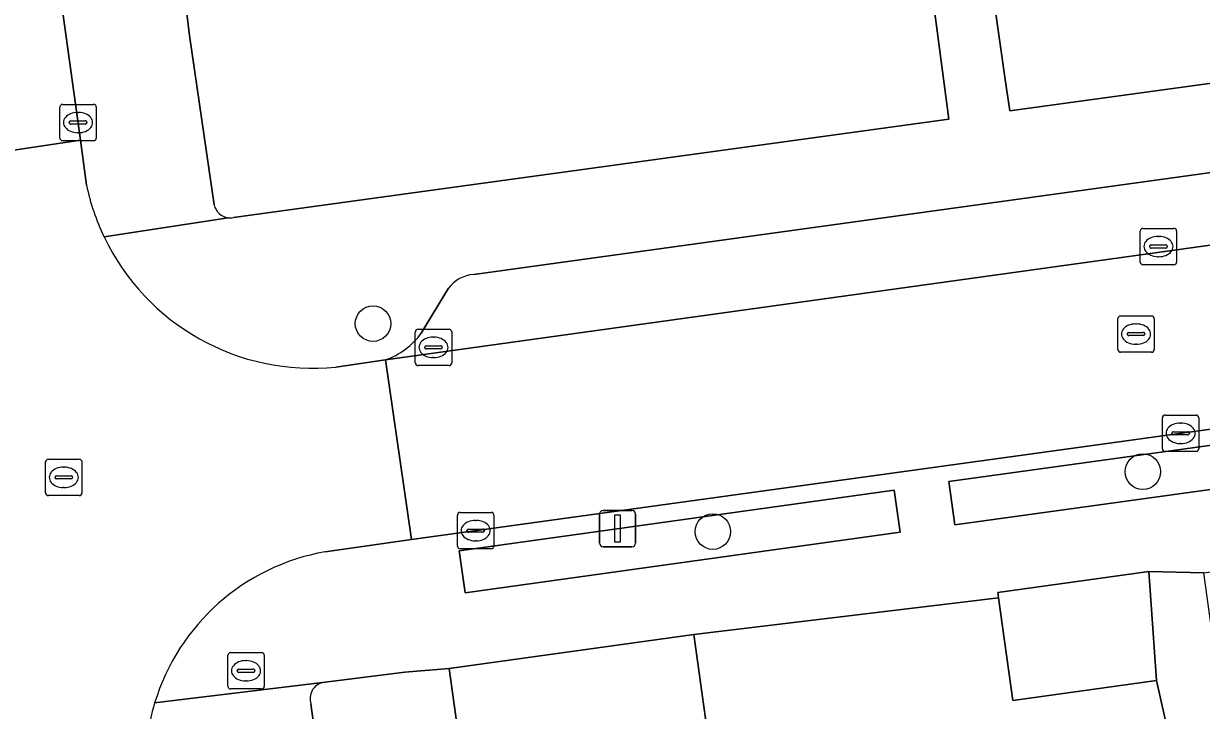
# Model space of a CAD drawing. Extents: x 159053 to 160042, y 380449 to 381423.
# Drawn here: x 159693.45 to 159725.87, y 380986.2 to 381005.1 of the extents above; entities that cross this region are included whole.
import ezdxf

# ---------------------------------------------------------------- set-up
doc = ezdxf.new("R2010")
doc.units = 0
for name, color, linetype in [('IMGEO_Boom', 7, 'Continuous'), ('IMGEO_Brandkraan', 7, 'Continuous'), ('IMGEO_Erf', 7, 'Continuous'), ('IMGEO_Groenvoorziening', 7, 'Continuous'), ('IMGEO_Kolk', 7, 'Continuous'), ('IMGEO_Lichtmast', 7, 'Continuous'), ('IMGEO_Muur', 7, 'Continuous'), ('IMGEO_Pand', 7, 'Continuous'), ('IMGEO_Parkeervlak_open', 7, 'Continuous'), ('IMGEO_Rijbaan_lokaal_open', 7, 'Continuous'), ('IMGEO_Rioolput', 7, 'Continuous'), ('IMGEO_Voetpad_op_trap', 7, 'Continuous'), ('IMGEO_Voetpad_open', 7, 'Continuous')]:
    doc.layers.add(name, color=color, linetype=linetype)

msp = doc.modelspace()

# ---------------------------------------------------------------- linework, layer by layer
at = {"layer": 'IMGEO_Boom'}
for centre in [(159703.069, 380996.844), (159724.257, 380992.772), (159712.423, 380991.123)]:
    msp.add_circle(centre, 0.489, dxfattribs=at)
at = {"layer": 'IMGEO_Brandkraan'}
for p, q in [((159699.073, 380986.867), (159699.073, 380987.719)), ((159699.148, 380987.793), (159700, 380987.793)), ((159699.561, 380987.573), (159699.586, 380987.573)), ((159700.074, 380987.719), (159700.074, 380986.867)), ((159699.332, 380987.287), (159699.332, 380987.299)), ((159699.77, 380987.25), (159699.372, 380987.25)), ((159699.375, 380987.336), (159699.773, 380987.336)), ((159699.816, 380987.299), (159699.816, 380987.287)), ((159699.584, 380987.013), (159699.559, 380987.013)), ((159700, 380986.793), (159699.148, 380986.793))]:
    msp.add_line(p, q, dxfattribs=at)
for points in [[(159699.073, 380986.867), (159699.073, 380987.719)], [(159699.148, 380987.793), (159700, 380987.793)], [(159700.074, 380987.719), (159700.074, 380986.867)], [(159700, 380986.793), (159699.148, 380986.793)]]:
    msp.add_lwpolyline(points, dxfattribs=at)
for centre, radius, start, end in [((159699.15, 380987.717), 0.0765, 91.552, 178.448), ((159699.15, 380987.717), 0.0765, 91.552, 178.448), ((159699.998, 380987.717), 0.0765, 1.552, 88.448), ((159699.998, 380987.717), 0.0765, 1.552, 88.448), ((159699.372, 380987.296), 0.0403, 85.8775, 175.7526), ((159699.369, 380987.286), 0.0366, 178.938, 274.7102), ((159699.773, 380987.293), 0.043, 264.8664, 352.4533), ((159699.777, 380987.298), 0.0386, 1.7309, 96.639), ((159699.15, 380986.869), 0.0765, 181.552, 268.448), ((159699.15, 380986.869), 0.0765, 181.552, 268.448), ((159699.998, 380986.869), 0.0765, 271.552, 358.448), ((159699.998, 380986.869), 0.0765, 271.552, 358.448)]:
    msp.add_arc(centre, radius, start, end, dxfattribs=at)
for centre, major_axis, ratio, start_param, end_param in [((159699.56, 380987.293), (-0.387, 0.002), 0.722429, 4.712389, 7.853982), ((159699.585, 380987.293), (-0.39, 0.002), 0.717154, 1.570796, 4.712389)]:
    msp.add_ellipse(centre, major_axis=major_axis, ratio=ratio, start_param=start_param, end_param=end_param, dxfattribs=at)
at = {"layer": 'IMGEO_Erf'}
for points in [[(159710.94, 381013.903), (159717.292, 381014.745), (159715.787, 381026.11), (159709.449, 381025.177), (159705.803, 381024.641), (159705.449, 381027.051), (159703.714, 381026.815), (159704.21, 381023.172), (159695.779, 381022.026), (159697.026, 381012.965), (159698.013, 381004.769), (159698.695, 381000.108)], [(159699.227, 380999.759), (159718.92, 381002.466), (159718.174, 381008.094), (159711.82, 381007.251), (159705.615, 381006.429), (159699.261, 381005.586), (159698.379, 381012.237), (159704.734, 381013.08), (159710.94, 381013.903)], [(159725.805, 380981.789), (159724.629, 380987.027), (159720.677, 380986.479), (159720.286, 380989.3), (159711.9, 380988.291), (159712.586, 380983.339)], [(159706.043, 380981.012), (159705.163, 380987.357), (159703.94, 380987.255), (159701.678, 380986.968)], [(159701.36, 380986.388), (159702.337, 380979.302), (159707.142, 380943.733), (159708.209, 380939.854), (159733.642, 380946.852), (159733.118, 380949.189), (159730.421, 380948.584), (159729.5, 380952.691), (159728.672, 380956.38), (159731.369, 380956.984), (159730.343, 380961.217), (159727.656, 380960.622), (159726.702, 380964.929), (159725.914, 380968.49)]]:
    msp.add_lwpolyline(points, dxfattribs=at)
for centre, radius, start, end in [((159699.147, 381000.217), 0.465, 193.5539, 261.8839), ((159699.148, 381000.199), 0.447, 261.3892, 280.1804), ((159701.786, 380986.532), 0.45, 103.9133, 198.6169)]:
    msp.add_arc(centre, radius, start, end, dxfattribs=at)
at = {"layer": 'IMGEO_Groenvoorziening'}
for points in [[(159746.03, 381006.192), (159747.351, 381008.119), (159746.48, 381012.534), (159745.6, 381016.155), (159744.994, 381016.126), (159746.022, 381011.068), (159746.431, 381009.056), (159720.149, 381005.834), (159720.481, 381003.494), (159720.594, 381002.696)], [(159729.509, 380992.745), (159729.344, 380993.94), (159718.916, 380992.503), (159719.081, 380991.308)], [(159717.575, 380991.103), (159717.413, 380992.266), (159705.439, 380990.598), (159705.601, 380989.435)]]:
    msp.add_lwpolyline(points, close=True, dxfattribs=at)
at = {"layer": 'IMGEO_Kolk'}
for p, q in [((159694.449, 381001.95), (159694.449, 381002.802)), ((159694.524, 381002.876), (159695.376, 381002.876)), ((159695.45, 381002.802), (159695.45, 381001.95)), ((159694.937, 381002.656), (159694.962, 381002.656)), ((159694.708, 381002.37), (159694.708, 381002.382)), ((159695.146, 381002.333), (159694.748, 381002.333)), ((159694.751, 381002.419), (159695.149, 381002.419)), ((159695.192, 381002.382), (159695.192, 381002.37)), ((159695.376, 381001.876), (159694.524, 381001.876)), ((159694.96, 381002.096), (159694.935, 381002.096)), ((159724.186, 380998.539), (159724.186, 380999.391)), ((159724.261, 380999.465), (159725.113, 380999.465)), ((159724.674, 380999.245), (159724.699, 380999.245)), ((159725.187, 380999.391), (159725.187, 380998.539)), ((159724.445, 380998.959), (159724.445, 380998.971)), ((159724.883, 380998.922), (159724.485, 380998.922)), ((159724.488, 380999.008), (159724.886, 380999.008)), ((159724.929, 380998.971), (159724.929, 380998.959)), ((159724.697, 380998.685), (159724.672, 380998.685)), ((159725.113, 380998.465), (159724.261, 380998.465)), ((159704.308, 380996.69), (159705.16, 380996.69)), ((159704.233, 380995.764), (159704.233, 380996.616)), ((159704.721, 380996.47), (159704.746, 380996.47)), ((159705.234, 380996.616), (159705.234, 380995.764)), ((159704.492, 380996.184), (159704.492, 380996.196)), ((159704.93, 380996.147), (159704.532, 380996.147)), ((159704.535, 380996.233), (159704.933, 380996.233)), ((159704.976, 380996.196), (159704.976, 380996.184)), ((159705.16, 380995.69), (159704.308, 380995.69)), ((159704.744, 380995.91), (159704.719, 380995.91)), ((159724.795, 380993.401), (159724.795, 380994.253)), ((159724.87, 380994.327), (159725.722, 380994.327)), ((159725.283, 380994.107), (159725.308, 380994.107)), ((159725.796, 380994.253), (159725.796, 380993.401)), ((159725.054, 380993.821), (159725.054, 380993.833)), ((159725.492, 380993.784), (159725.094, 380993.784)), ((159725.097, 380993.87), (159725.495, 380993.87)), ((159725.538, 380993.833), (159725.538, 380993.821)), ((159725.306, 380993.547), (159725.281, 380993.547)), ((159725.722, 380993.327), (159724.87, 380993.327)), ((159705.393, 380990.724), (159705.393, 380991.576)), ((159705.468, 380991.65), (159706.32, 380991.65)), ((159706.394, 380991.576), (159706.394, 380990.724)), ((159705.652, 380991.144), (159705.652, 380991.156)), ((159705.695, 380991.193), (159706.093, 380991.193)), ((159705.881, 380991.43), (159705.906, 380991.43)), ((159706.136, 380991.156), (159706.136, 380991.144)), ((159706.09, 380991.107), (159705.692, 380991.107)), ((159705.904, 380990.87), (159705.879, 380990.87)), ((159706.32, 380990.65), (159705.468, 380990.65))]:
    msp.add_line(p, q, dxfattribs=at)
for points in [[(159694.449, 381001.95), (159694.449, 381002.802)], [(159694.524, 381002.876), (159695.376, 381002.876)], [(159695.45, 381002.802), (159695.45, 381001.95)], [(159695.376, 381001.876), (159694.524, 381001.876)], [(159724.186, 380998.539), (159724.186, 380999.391)], [(159724.261, 380999.465), (159725.113, 380999.465)], [(159725.187, 380999.391), (159725.187, 380998.539)], [(159725.113, 380998.465), (159724.261, 380998.465)], [(159704.308, 380996.69), (159705.16, 380996.69)], [(159704.233, 380995.764), (159704.233, 380996.616)], [(159705.234, 380996.616), (159705.234, 380995.764)], [(159705.16, 380995.69), (159704.308, 380995.69)], [(159724.795, 380993.401), (159724.795, 380994.253)], [(159724.87, 380994.327), (159725.722, 380994.327)], [(159725.796, 380994.253), (159725.796, 380993.401)], [(159725.722, 380993.327), (159724.87, 380993.327)], [(159705.393, 380990.724), (159705.393, 380991.576)], [(159705.468, 380991.65), (159706.32, 380991.65)], [(159706.394, 380991.576), (159706.394, 380990.724)], [(159706.32, 380990.65), (159705.468, 380990.65)]]:
    msp.add_lwpolyline(points, dxfattribs=at)
for centre, radius, start, end in [((159694.526, 381002.8), 0.0765, 91.552, 178.448), ((159694.526, 381002.8), 0.0765, 91.552, 178.448), ((159695.374, 381002.8), 0.0765, 1.552, 88.448), ((159695.374, 381002.8), 0.0765, 1.552, 88.448), ((159694.748, 381002.379), 0.0403, 85.8775, 175.7526), ((159694.745, 381002.369), 0.0366, 178.938, 274.7102), ((159695.149, 381002.376), 0.043, 264.8664, 352.4533), ((159695.153, 381002.381), 0.0386, 1.7309, 96.639), ((159694.526, 381001.952), 0.0765, 181.552, 268.448), ((159694.526, 381001.952), 0.0765, 181.552, 268.448), ((159695.374, 381001.952), 0.0765, 271.552, 358.448), ((159695.374, 381001.952), 0.0765, 271.552, 358.448), ((159724.263, 380999.389), 0.0765, 91.552, 178.448), ((159724.263, 380999.389), 0.0765, 91.552, 178.448), ((159725.111, 380999.389), 0.0765, 1.552, 88.448), ((159725.111, 380999.389), 0.0765, 1.552, 88.448), ((159724.485, 380998.968), 0.0403, 85.8775, 175.7526), ((159724.482, 380998.958), 0.0366, 178.938, 274.7102), ((159724.886, 380998.965), 0.043, 264.8664, 352.4533), ((159724.89, 380998.97), 0.0386, 1.7309, 96.639), ((159724.263, 380998.541), 0.0765, 181.552, 268.448), ((159724.263, 380998.541), 0.0765, 181.552, 268.448), ((159725.111, 380998.541), 0.0765, 271.552, 358.448), ((159725.111, 380998.541), 0.0765, 271.552, 358.448), ((159704.31, 380996.614), 0.0765, 91.552, 178.448), ((159704.31, 380996.614), 0.0765, 91.552, 178.448), ((159705.158, 380996.614), 0.0765, 1.552, 88.448), ((159705.158, 380996.614), 0.0765, 1.552, 88.448), ((159704.532, 380996.193), 0.0403, 85.8775, 175.7526), ((159704.529, 380996.183), 0.0366, 178.938, 274.7102), ((159704.933, 380996.19), 0.043, 264.8664, 352.4533), ((159704.937, 380996.195), 0.0386, 1.7309, 96.639), ((159704.31, 380995.766), 0.0765, 181.552, 268.448), ((159704.31, 380995.766), 0.0765, 181.552, 268.448), ((159705.158, 380995.766), 0.0765, 271.552, 358.448), ((159705.158, 380995.766), 0.0765, 271.552, 358.448), ((159724.872, 380994.251), 0.0765, 91.552, 178.448), ((159724.872, 380994.251), 0.0765, 91.552, 178.448), ((159725.72, 380994.251), 0.0765, 1.552, 88.448), ((159725.72, 380994.251), 0.0765, 1.552, 88.448), ((159725.094, 380993.83), 0.0403, 85.8775, 175.7526), ((159725.091, 380993.82), 0.0366, 178.938, 274.7102), ((159725.495, 380993.827), 0.043, 264.8664, 352.4533), ((159725.499, 380993.832), 0.0386, 1.7309, 96.639), ((159724.872, 380993.403), 0.0765, 181.552, 268.448), ((159724.872, 380993.403), 0.0765, 181.552, 268.448), ((159725.72, 380993.403), 0.0765, 271.552, 358.448), ((159725.72, 380993.403), 0.0765, 271.552, 358.448), ((159705.47, 380991.574), 0.0765, 91.552, 178.448), ((159705.47, 380991.574), 0.0765, 91.552, 178.448), ((159706.318, 380991.574), 0.0765, 1.552, 88.448), ((159706.318, 380991.574), 0.0765, 1.552, 88.448), ((159705.692, 380991.153), 0.0403, 85.8775, 175.7526), ((159705.689, 380991.143), 0.0366, 178.938, 274.7102), ((159706.093, 380991.15), 0.043, 264.8664, 352.4533), ((159706.097, 380991.155), 0.0386, 1.7309, 96.639), ((159705.47, 380990.726), 0.0765, 181.552, 268.448), ((159705.47, 380990.726), 0.0765, 181.552, 268.448), ((159706.318, 380990.726), 0.0765, 271.552, 358.448), ((159706.318, 380990.726), 0.0765, 271.552, 358.448)]:
    msp.add_arc(centre, radius, start, end, dxfattribs=at)
for centre, major_axis, ratio, start_param, end_param in [((159694.936, 381002.376), (-0.387, 0.002), 0.722429, 4.712389, 7.853982), ((159694.961, 381002.376), (-0.39, 0.002), 0.717154, 1.570796, 4.712389), ((159724.673, 380998.965), (-0.387, 0.002), 0.722429, 4.712389, 7.853982), ((159724.698, 380998.965), (-0.39, 0.002), 0.717154, 1.570796, 4.712389), ((159704.72, 380996.19), (-0.387, 0.002), 0.722429, 4.712389, 7.853982), ((159704.745, 380996.19), (-0.39, 0.002), 0.717154, 1.570796, 4.712389), ((159725.282, 380993.827), (-0.387, 0.002), 0.722429, 4.712389, 7.853982), ((159725.307, 380993.827), (-0.39, 0.002), 0.717154, 1.570796, 4.712389), ((159705.88, 380991.15), (-0.387, 0.002), 0.722429, 4.712389, 7.853982), ((159705.905, 380991.15), (-0.39, 0.002), 0.717154, 1.570796, 4.712389)]:
    msp.add_ellipse(centre, major_axis=major_axis, ratio=ratio, start_param=start_param, end_param=end_param, dxfattribs=at)
at = {"layer": 'IMGEO_Lichtmast'}
for p, q in [((159709.305, 380990.806), (159709.305, 380991.606)), ((159709.305, 380991.606), (159709.305, 380990.806)), ((159709.405, 380991.706), (159710.195, 380991.706)), ((159710.195, 380991.706), (159709.405, 380991.706)), ((159710.295, 380991.606), (159710.295, 380990.806)), ((159710.295, 380990.806), (159710.295, 380991.606)), ((159710.195, 380990.706), (159709.405, 380990.706)), ((159709.405, 380990.706), (159710.195, 380990.706))]:
    msp.add_line(p, q, dxfattribs=at)
msp.add_lwpolyline([(159709.725, 380991.581), (159709.875, 380991.581), (159709.875, 380990.831), (159709.725, 380990.831), (159709.725, 380991.581)], dxfattribs=at)
for centre, start, end in [((159709.405, 380991.606), 90, 180), ((159709.405, 380991.606), 90, 180), ((159710.195, 380991.606), 0, 90), ((159710.195, 380991.606), 360, 90), ((159709.405, 380990.806), 180, 270), ((159709.405, 380990.806), 180, 270), ((159710.195, 380990.806), 270, 0), ((159710.195, 380990.806), 270, 0)]:
    msp.add_arc(centre, 0.1, start, end, dxfattribs=at)
at = {"layer": 'IMGEO_Muur'}
msp.add_lwpolyline([(159711.9, 380988.291), (159720.286, 380989.3)], dxfattribs=at)
at = {"layer": 'IMGEO_Pand'}
for points in [[(159720.286, 380989.3), (159720.677, 380986.479), (159724.629, 380987.027), (159724.421, 380990.024), (159720.266, 380989.448)], [(159712.779, 380981.944), (159712.586, 380983.339), (159711.9, 380988.291), (159705.163, 380987.357), (159706.043, 380981.012)]]:
    msp.add_lwpolyline(points, close=True, dxfattribs=at)
at = {"layer": 'IMGEO_Parkeervlak_open'}
for points in [[(159741.406, 381002.821), (159741.048, 381003), (159740.662, 381003.013), (159705.84, 380998.193)], [(159703.411, 380995.846), (159743.53, 381001.425), (159743.219, 381001.535)], [(159705.145, 380997.817), (159704.396, 380996.577)]]:
    msp.add_lwpolyline(points, dxfattribs=at)
for centre, radius, start, end in [((159705.889, 380997.271), 0.923, 93.0722, 143.7552), ((159702.725, 380997.8), 2.071, 289.3536, 323.807)]:
    msp.add_arc(centre, radius, start, end, dxfattribs=at)
at = {"layer": 'IMGEO_Rijbaan_lokaal_open'}
for points in [[(159691.234, 381003.753), (159691.59, 381001.381), (159695.018, 381001.889), (159694.531, 381005.393), (159694.287, 381006.515), (159692.295, 381021.493), (159691.614, 381026.377), (159691.446, 381027.813), (159691.441, 381027.917), (159689.604, 381041.734), (159688.653, 381048.555), (159683.492, 381086.37), (159678.493, 381085.883), (159686.517, 381026.277), (159687.185, 381021.364), (159688.989, 381008.512), (159689.262, 381006.55)], [(159695.182, 381000.652), (159695.018, 381001.889), (159691.59, 381001.381), (159691.723, 381000.333)], [(159701.75, 380990.565), (159704.13, 380990.906), (159703.411, 380995.846)], [(159703.411, 380995.846), (159702.047, 380995.648)]]:
    msp.add_lwpolyline(points, dxfattribs=at)
msp.add_lwpolyline([(159744.137, 380996.427), (159743.53, 381001.425), (159703.411, 380995.846), (159704.13, 380990.906)], close=True, dxfattribs=at)
for centre, radius, start, end in [((159701.385, 381001.968), 6.341, 191.9744, 205.5484), ((159701.401, 381001.972), 6.357, 205.5225, 275.8362), ((159702.783, 380984.673), 5.982, 99.9432, 163.1371), ((159702.755, 380984.677), 5.954, 163.0959, 182.164)]:
    msp.add_arc(centre, radius, start, end, dxfattribs=at)
at = {"layer": 'IMGEO_Rioolput'}
for p, q in [((159723.569, 380996.13), (159723.569, 380996.982)), ((159723.644, 380997.056), (159724.496, 380997.056)), ((159724.57, 380996.982), (159724.57, 380996.13)), ((159724.057, 380996.836), (159724.082, 380996.836)), ((159723.828, 380996.55), (159723.828, 380996.562)), ((159724.266, 380996.513), (159723.868, 380996.513)), ((159723.871, 380996.599), (159724.269, 380996.599)), ((159724.312, 380996.562), (159724.312, 380996.55)), ((159724.496, 380996.056), (159723.644, 380996.056)), ((159724.08, 380996.276), (159724.055, 380996.276)), ((159694.132, 380993.114), (159694.984, 380993.114)), ((159694.057, 380992.188), (159694.057, 380993.04)), ((159694.545, 380992.894), (159694.57, 380992.894)), ((159695.058, 380993.04), (159695.058, 380992.188)), ((159694.316, 380992.608), (159694.316, 380992.62)), ((159694.754, 380992.571), (159694.356, 380992.571)), ((159694.359, 380992.657), (159694.757, 380992.657)), ((159694.8, 380992.62), (159694.8, 380992.608)), ((159694.984, 380992.114), (159694.132, 380992.114)), ((159694.568, 380992.334), (159694.543, 380992.334))]:
    msp.add_line(p, q, dxfattribs=at)
for points in [[(159723.569, 380996.13), (159723.569, 380996.982)], [(159723.644, 380997.056), (159724.496, 380997.056)], [(159724.57, 380996.982), (159724.57, 380996.13)], [(159724.496, 380996.056), (159723.644, 380996.056)], [(159694.132, 380993.114), (159694.984, 380993.114)], [(159694.057, 380992.188), (159694.057, 380993.04)], [(159695.058, 380993.04), (159695.058, 380992.188)], [(159694.984, 380992.114), (159694.132, 380992.114)]]:
    msp.add_lwpolyline(points, dxfattribs=at)
for centre, radius, start, end in [((159723.646, 380996.98), 0.0765, 91.552, 178.448), ((159723.646, 380996.98), 0.0765, 91.552, 178.448), ((159724.494, 380996.98), 0.0765, 1.552, 88.448), ((159724.494, 380996.98), 0.0765, 1.552, 88.448), ((159723.868, 380996.559), 0.0403, 85.8775, 175.7526), ((159723.865, 380996.549), 0.0366, 178.938, 274.7102), ((159724.269, 380996.556), 0.043, 264.8664, 352.4533), ((159724.273, 380996.561), 0.0386, 1.7309, 96.639), ((159723.646, 380996.132), 0.0765, 181.552, 268.448), ((159723.646, 380996.132), 0.0765, 181.552, 268.448), ((159724.494, 380996.132), 0.0765, 271.552, 358.448), ((159724.494, 380996.132), 0.0765, 271.552, 358.448), ((159694.134, 380993.038), 0.0765, 91.552, 178.448), ((159694.134, 380993.038), 0.0765, 91.552, 178.448), ((159694.982, 380993.038), 0.0765, 1.552, 88.448), ((159694.982, 380993.038), 0.0765, 1.552, 88.448), ((159694.356, 380992.617), 0.0403, 85.8775, 175.7526), ((159694.353, 380992.607), 0.0366, 178.938, 274.7102), ((159694.757, 380992.614), 0.043, 264.8664, 352.4533), ((159694.761, 380992.619), 0.0386, 1.7309, 96.639), ((159694.134, 380992.19), 0.0765, 181.552, 268.448), ((159694.134, 380992.19), 0.0765, 181.552, 268.448), ((159694.982, 380992.19), 0.0765, 271.552, 358.448), ((159694.982, 380992.19), 0.0765, 271.552, 358.448)]:
    msp.add_arc(centre, radius, start, end, dxfattribs=at)
for centre, major_axis, ratio, start_param, end_param in [((159724.056, 380996.556), (-0.387, 0.002), 0.722429, 4.712389, 7.853982), ((159724.081, 380996.556), (-0.39, 0.002), 0.717154, 1.570796, 4.712389), ((159694.544, 380992.614), (-0.387, 0.002), 0.722429, 4.712389, 7.853982), ((159694.569, 380992.614), (-0.39, 0.002), 0.717154, 1.570796, 4.712389)]:
    msp.add_ellipse(centre, major_axis=major_axis, ratio=ratio, start_param=start_param, end_param=end_param, dxfattribs=at)
at = {"layer": 'IMGEO_Voetpad_op_trap'}
for points in [[(159701.678, 380986.968), (159697.058, 380986.408)], [(159726.32, 380874.037), (159724.672, 380880.027), (159708.598, 380938.439), (159708.209, 380939.854), (159707.142, 380943.733), (159702.337, 380979.302), (159701.36, 380986.388)]]:
    msp.add_lwpolyline(points, dxfattribs=at)
for centre, radius, start, end in [((159701.786, 380986.532), 0.45, 103.9133, 198.6169), ((159702.755, 380984.677), 5.954, 163.0959, 182.164)]:
    msp.add_arc(centre, radius, start, end, dxfattribs=at)
at = {"layer": 'IMGEO_Voetpad_open'}
for points in [[(159698.695, 381000.108), (159698.013, 381004.769), (159697.026, 381012.965), (159695.779, 381022.026), (159695.232, 381026.047), (159695.018, 381027.623), (159681.022, 381130.534), (159681.977, 381130.689), (159681.617, 381136.128), (159679.007, 381177.38)], [(159691.441, 381027.917), (159691.446, 381027.813), (159691.614, 381026.377), (159692.295, 381021.493), (159694.287, 381006.515), (159694.531, 381005.393), (159695.018, 381001.889), (159695.182, 381000.652)], [(159750.039, 381006.726), (159746.03, 381006.192), (159720.594, 381002.696), (159720.481, 381003.494), (159720.149, 381005.834), (159719.902, 381007.819), (159719.199, 381012.62), (159717.602, 381012.409), (159718.174, 381008.094), (159718.92, 381002.466), (159699.227, 380999.759)], [(159705.84, 380998.193), (159740.662, 381003.013)], [(159699.081, 380999.757), (159695.664, 380999.233)], [(159695.664, 380999.233), (159699.081, 380999.757)], [(159704.396, 380996.577), (159705.145, 380997.817)], [(159746.955, 380996.799), (159744.137, 380996.427), (159704.13, 380990.906), (159701.75, 380990.565)], [(159702.047, 380995.648), (159703.411, 380995.846)], [(159720.286, 380989.3), (159720.266, 380989.448), (159724.421, 380990.024), (159725.935, 380989.984), (159729.922, 380990.537), (159735.575, 380991.069), (159737.517, 380991.2)], [(159726.857, 380984.707), (159726.347, 380987.012), (159725.935, 380989.984), (159724.421, 380990.024), (159724.629, 380987.027), (159725.805, 380981.789)], [(159697.058, 380986.408), (159701.678, 380986.968), (159703.94, 380987.255), (159705.163, 380987.357), (159711.9, 380988.291), (159720.286, 380989.3)]]:
    msp.add_lwpolyline(points, dxfattribs=at)
for points in [[(159718.916, 380992.503), (159729.344, 380993.94), (159729.509, 380992.745), (159719.081, 380991.308)], [(159705.601, 380989.435), (159705.439, 380990.598), (159717.413, 380992.266), (159717.575, 380991.103)]]:
    msp.add_lwpolyline(points, close=True, dxfattribs=at)
for centre, radius, start, end in [((159701.385, 381001.968), 6.341, 191.9744, 205.5484), ((159699.147, 381000.217), 0.465, 193.5539, 261.8839), ((159699.148, 381000.199), 0.447, 261.3892, 280.1804), ((159701.401, 381001.972), 6.357, 205.5225, 275.8362), ((159705.889, 380997.271), 0.923, 93.0722, 143.7552), ((159702.725, 380997.8), 2.071, 289.3536, 323.807), ((159702.783, 380984.673), 5.982, 99.9432, 163.1371)]:
    msp.add_arc(centre, radius, start, end, dxfattribs=at)

doc.saveas('drawing.dxf')
